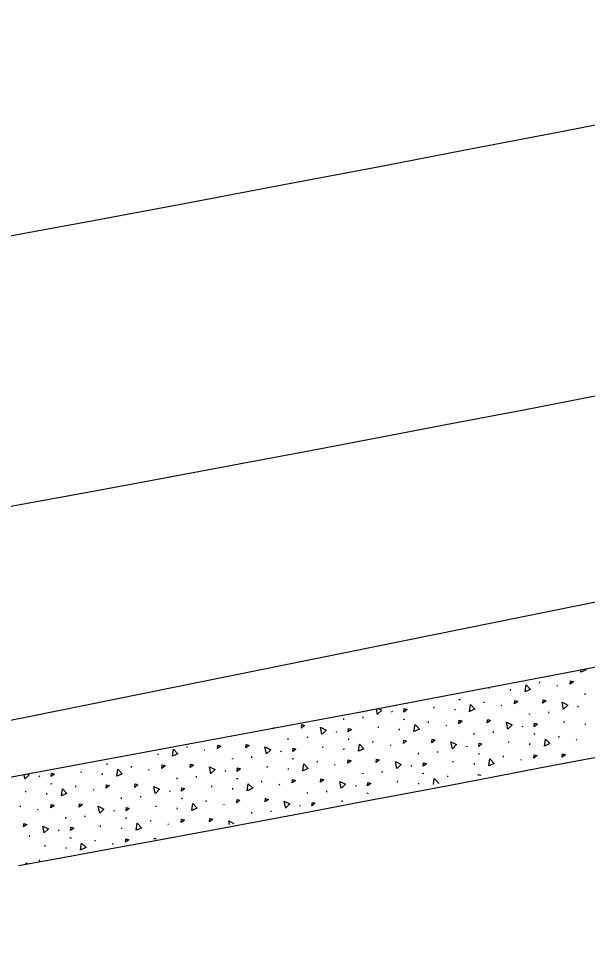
# Model space of a CAD drawing. Extents: x 2338610 to 2351914, y 366540 to 376484.
# Drawn here: x 2348054.25 to 2348079.92, y 367512.04 to 367553.36 of the extents above; entities that cross this region are included whole.
import ezdxf

# ---------------------------------------------------------------- set-up
doc = ezdxf.new("R2010")
doc.units = 0
for name, color, linetype in [('RD_HC_Cl', 7, 'Continuous'), ('RD_PD_ConcMed', 7, 'Continuous'), ('RD_PD_Final_LnLine', 7, 'Continuous')]:
    doc.layers.add(name, color=color, linetype=linetype)

msp = doc.modelspace()

# ---------------------------------------------------------------- linework, layer by layer
at = {"layer": 'RD_HC_Cl'}
msp.add_line((2347414.147, 367392.246), (2348105.347, 367532.127), dxfattribs=at)
at = {"layer": 'RD_PD_ConcMed'}
for p, q in [((2348079.604, 367523.876), (2348079.621, 367523.99)), ((2348077.755, 367523.377), (2348077.76, 367523.432)), ((2348078.528, 367523.275), (2348078.56, 367523.251)), ((2348075.493, 367523.144), (2348075.498, 367523.197)), ((2348076.447, 367523.047), (2348076.451, 367523.102)), ((2348079.809, 367522.853), (2348079.814, 367522.908)), ((2348074.113, 367522.653), (2348074.145, 367522.629)), ((2348074.138, 367522.649), (2348074.17, 367522.625)), ((2348075.251, 367522.486), (2348075.255, 367522.54)), ((2348076.023, 367522.384), (2348076.055, 367522.36)), ((2348070.448, 367521.971), (2348070.395, 367522.227)), ((2348071.082, 367522.11), (2348071.104, 367522.065)), ((2348072.989, 367522.253), (2348072.993, 367522.308)), ((2348073.942, 367522.156), (2348073.947, 367522.21)), ((2348077.305, 367521.962), (2348077.309, 367522.016)), ((2348078.176, 367522.03), (2348078.18, 367522.085)), ((2348079.466, 367522.341), (2348079.488, 367522.296)), ((2348068.921, 367521.731), (2348068.925, 367521.785)), ((2348069.792, 367521.799), (2348069.797, 367521.854)), ((2348071.608, 367521.762), (2348071.64, 367521.738)), ((2348071.633, 367521.757), (2348071.666, 367521.733)), ((2348072.746, 367521.595), (2348072.75, 367521.649)), ((2348078.867, 367521.593), (2348078.872, 367521.648)), ((2348079.821, 367521.496), (2348079.825, 367521.55)), ((2348065.161, 367521.242), (2348065.167, 367521.237)), ((2348065.783, 367521.358), (2348065.733, 367521.321)), ((2348065.733, 367521.321), (2348065.736, 367521.349)), ((2348068.578, 367521.219), (2348068.6, 367521.174)), ((2348070.484, 367521.362), (2348070.488, 367521.416)), ((2348071.438, 367521.264), (2348071.442, 367521.319)), ((2348073.519, 367521.492), (2348073.551, 367521.469)), ((2348075.671, 367521.139), (2348075.675, 367521.194)), ((2348076.961, 367521.45), (2348076.983, 367521.405)), ((2348066.417, 367520.839), (2348066.421, 367520.894)), ((2348067.288, 367520.908), (2348067.292, 367520.962)), ((2348069.104, 367520.871), (2348069.136, 367520.847)), ((2348069.129, 367520.866), (2348069.161, 367520.842)), ((2348070.241, 367520.703), (2348070.245, 367520.758)), ((2348074.8, 367521.071), (2348074.804, 367521.125)), ((2348076.363, 367520.702), (2348076.367, 367520.756)), ((2348077.487, 367521.102), (2348077.519, 367521.078)), ((2348077.512, 367521.097), (2348077.544, 367521.074)), ((2348078.625, 367520.935), (2348078.629, 367520.989)), ((2348079.397, 367520.833), (2348079.429, 367520.809)), ((2348061.858, 367520.472), (2348061.862, 367520.526)), ((2348062.631, 367520.37), (2348062.663, 367520.346)), ((2348066.073, 367520.327), (2348066.095, 367520.282)), ((2348067.979, 367520.471), (2348067.983, 367520.525)), ((2348068.933, 367520.373), (2348068.937, 367520.428)), ((2348071.014, 367520.601), (2348071.046, 367520.577)), ((2348074.456, 367520.559), (2348074.478, 367520.514)), ((2348077.316, 367520.605), (2348077.32, 367520.659)), ((2348060.55, 367520.142), (2348060.554, 367520.196)), ((2348063.912, 367519.948), (2348063.916, 367520.002)), ((2348064.783, 367520.016), (2348064.787, 367520.071)), ((2348066.599, 367519.979), (2348066.631, 367519.955)), ((2348066.624, 367519.975), (2348066.656, 367519.951)), ((2348072.295, 367520.179), (2348072.299, 367520.234)), ((2348073.166, 367520.248), (2348073.17, 367520.302)), ((2348074.982, 367520.211), (2348075.014, 367520.187)), ((2348075.007, 367520.206), (2348075.039, 367520.182)), ((2348076.12, 367520.043), (2348076.124, 367520.098)), ((2348076.893, 367519.941), (2348076.925, 367519.917)), ((2348058.215, 367519.748), (2348058.248, 367519.724)), ((2348058.241, 367519.743), (2348058.273, 367519.719)), ((2348059.353, 367519.581), (2348059.357, 367519.635)), ((2348065.475, 367519.579), (2348065.479, 367519.634)), ((2348066.428, 367519.482), (2348066.432, 367519.536)), ((2348067.736, 367519.812), (2348067.741, 367519.866)), ((2348068.509, 367519.71), (2348068.541, 367519.686)), ((2348071.951, 367519.668), (2348071.973, 367519.622)), ((2348073.858, 367519.811), (2348073.862, 367519.865)), ((2348074.812, 367519.713), (2348074.816, 367519.768)), ((2348054.55, 367519.066), (2348054.509, 367519.265)), ((2348055.185, 367519.205), (2348055.207, 367519.16)), ((2348057.091, 367519.348), (2348057.095, 367519.402)), ((2348058.045, 367519.25), (2348058.049, 367519.305)), ((2348060.126, 367519.479), (2348060.158, 367519.455)), ((2348061.407, 367519.057), (2348061.411, 367519.111)), ((2348062.278, 367519.125), (2348062.282, 367519.18)), ((2348063.568, 367519.436), (2348063.59, 367519.391)), ((2348064.094, 367519.088), (2348064.126, 367519.064)), ((2348064.119, 367519.083), (2348064.151, 367519.06)), ((2348069.79, 367519.288), (2348069.795, 367519.343)), ((2348070.662, 367519.356), (2348070.666, 367519.411)), ((2348072.477, 367519.319), (2348072.51, 367519.295)), ((2348072.503, 367519.315), (2348072.535, 367519.291)), ((2348073.615, 367519.152), (2348073.619, 367519.206)), ((2348055.711, 367518.857), (2348055.743, 367518.833)), ((2348055.736, 367518.852), (2348055.768, 367518.828)), ((2348056.848, 367518.689), (2348056.853, 367518.744)), ((2348062.97, 367518.688), (2348062.974, 367518.742)), ((2348065.232, 367518.921), (2348065.236, 367518.975)), ((2348066.004, 367518.819), (2348066.037, 367518.795)), ((2348069.447, 367518.776), (2348069.469, 367518.731)), ((2348071.353, 367518.919), (2348071.357, 367518.974)), ((2348072.307, 367518.822), (2348072.311, 367518.876)), ((2348054.586, 367518.457), (2348054.591, 367518.511)), ((2348055.54, 367518.359), (2348055.544, 367518.414)), ((2348057.621, 367518.587), (2348057.653, 367518.563)), ((2348059.773, 367518.234), (2348059.778, 367518.288)), ((2348061.063, 367518.545), (2348061.085, 367518.5)), ((2348063.923, 367518.591), (2348063.928, 367518.645)), ((2348067.286, 367518.397), (2348067.29, 367518.451)), ((2348068.157, 367518.465), (2348068.161, 367518.52)), ((2348069.973, 367518.428), (2348070.005, 367518.404)), ((2348069.998, 367518.424), (2348070.03, 367518.4)), ((2348054.344, 367517.798), (2348054.348, 367517.852)), ((2348058.902, 367518.165), (2348058.907, 367518.22)), ((2348060.465, 367517.797), (2348060.469, 367517.851)), ((2348061.589, 367518.197), (2348061.621, 367518.173)), ((2348061.614, 367518.192), (2348061.647, 367518.168)), ((2348062.727, 367518.029), (2348062.731, 367518.084)), ((2348063.5, 367517.927), (2348063.532, 367517.903)), ((2348066.942, 367517.885), (2348066.964, 367517.84)), ((2348068.848, 367518.028), (2348068.853, 367518.082)), ((2348055.116, 367517.696), (2348055.148, 367517.672)), ((2348058.559, 367517.654), (2348058.581, 367517.608)), ((2348061.419, 367517.699), (2348061.423, 367517.754)), ((2348064.781, 367517.505), (2348064.785, 367517.56)), ((2348065.652, 367517.574), (2348065.656, 367517.628)), ((2348056.398, 367517.274), (2348056.402, 367517.329)), ((2348057.269, 367517.342), (2348057.273, 367517.397)), ((2348059.085, 367517.305), (2348059.117, 367517.281)), ((2348059.11, 367517.301), (2348059.142, 367517.277)), ((2348060.222, 367517.138), (2348060.226, 367517.193)), ((2348060.995, 367517.036), (2348061.027, 367517.012)), ((2348056.054, 367516.762), (2348056.076, 367516.717)), ((2348057.96, 367516.905), (2348057.965, 367516.96)), ((2348058.914, 367516.808), (2348058.918, 367516.862)), ((2348054.764, 367516.451), (2348054.768, 367516.506)), ((2348056.58, 367516.414), (2348056.612, 367516.39)), ((2348056.605, 367516.41), (2348056.637, 367516.386)), ((2348057.718, 367516.247), (2348057.722, 367516.301)), ((2348055.456, 367516.014), (2348055.46, 367516.068)), ((2348056.409, 367515.917), (2348056.413, 367515.971)), ((2348058.49, 367516.145), (2348058.522, 367516.121)), ((2348055.213, 367515.355), (2348055.217, 367515.41))]:
    msp.add_line(p, q, dxfattribs=at)
for points in [[(2348079.81, 367524.027), (2348079.848, 367523.986), (2348079.61, 367523.878)], [(2348077.1, 367522.985), (2348077.146, 367523.302), (2348077.343, 367523.095), (2348077.105, 367522.987)], [(2348079.126, 367523.335), (2348079.142, 367523.488), (2348079.274, 367523.446), (2348079.126, 367523.335)], [(2348074.595, 367522.093), (2348074.641, 367522.41), (2348074.839, 367522.204), (2348074.6, 367522.095)], [(2348076.621, 367522.443), (2348076.637, 367522.596), (2348076.769, 367522.555), (2348076.621, 367522.443)], [(2348077.9, 367522.477), (2348077.916, 367522.63), (2348078.049, 367522.589), (2348077.9, 367522.477)], [(2348078.831, 367522.203), (2348078.766, 367522.516), (2348079.022, 367522.39), (2348078.835, 367522.206)], [(2348070.471, 367522.241), (2348070.639, 367522.158), (2348070.452, 367521.975)], [(2348071.632, 367522.077), (2348071.648, 367522.23), (2348071.781, 367522.188), (2348071.632, 367522.077)], [(2348074.116, 367521.552), (2348074.132, 367521.705), (2348074.265, 367521.664), (2348074.116, 367521.552)], [(2348075.395, 367521.586), (2348075.412, 367521.739), (2348075.544, 367521.698), (2348075.395, 367521.586)], [(2348076.326, 367521.311), (2348076.261, 367521.625), (2348076.518, 367521.498), (2348076.331, 367521.315)], [(2348077.51, 367521.417), (2348077.527, 367521.57), (2348077.659, 367521.528), (2348077.51, 367521.417)], [(2348067.012, 367521.355), (2348067.028, 367521.508), (2348067.161, 367521.466), (2348067.012, 367521.355)], [(2348067.943, 367521.08), (2348067.878, 367521.394), (2348068.134, 367521.267), (2348067.947, 367521.084)], [(2348069.127, 367521.185), (2348069.143, 367521.338), (2348069.276, 367521.297), (2348069.127, 367521.185)], [(2348072.09, 367521.202), (2348072.137, 367521.519), (2348072.334, 367521.312), (2348072.096, 367521.204)], [(2348071.611, 367520.661), (2348071.628, 367520.814), (2348071.76, 367520.772), (2348071.611, 367520.661)], [(2348072.891, 367520.695), (2348072.907, 367520.848), (2348073.039, 367520.807), (2348072.891, 367520.695)], [(2348073.822, 367520.42), (2348073.757, 367520.734), (2348074.013, 367520.607), (2348073.826, 367520.424)], [(2348077.969, 367520.542), (2348078.015, 367520.859), (2348078.212, 367520.652), (2348077.974, 367520.544)], [(2348061.202, 367520.08), (2348061.248, 367520.396), (2348061.446, 367520.19), (2348061.207, 367520.081)], [(2348063.228, 367520.429), (2348063.244, 367520.582), (2348063.377, 367520.541), (2348063.228, 367520.429)], [(2348064.507, 367520.463), (2348064.523, 367520.616), (2348064.656, 367520.575), (2348064.507, 367520.463)], [(2348065.438, 367520.189), (2348065.373, 367520.502), (2348065.629, 367520.376), (2348065.443, 367520.192)], [(2348066.622, 367520.294), (2348066.639, 367520.447), (2348066.771, 367520.406), (2348066.622, 367520.294)], [(2348069.586, 367520.311), (2348069.632, 367520.628), (2348069.829, 367520.421), (2348069.591, 367520.313)], [(2348075.006, 367520.525), (2348075.022, 367520.678), (2348075.154, 367520.637), (2348075.006, 367520.525)], [(2348069.107, 367519.769), (2348069.123, 367519.922), (2348069.255, 367519.881), (2348069.107, 367519.769)], [(2348070.386, 367519.803), (2348070.402, 367519.956), (2348070.535, 367519.915), (2348070.386, 367519.803)], [(2348075.464, 367519.651), (2348075.51, 367519.968), (2348075.708, 367519.761), (2348075.469, 367519.653)], [(2348077.49, 367520.001), (2348077.506, 367520.154), (2348077.639, 367520.112), (2348077.49, 367520.001)], [(2348078.769, 367520.035), (2348078.785, 367520.188), (2348078.918, 367520.147), (2348078.769, 367520.035)], [(2348058.697, 367519.188), (2348058.744, 367519.505), (2348058.941, 367519.298), (2348058.703, 367519.19)], [(2348060.723, 367519.538), (2348060.739, 367519.691), (2348060.872, 367519.65), (2348060.723, 367519.538)], [(2348062.002, 367519.572), (2348062.019, 367519.725), (2348062.151, 367519.684), (2348062.002, 367519.572)], [(2348062.934, 367519.297), (2348062.869, 367519.611), (2348063.125, 367519.484), (2348062.938, 367519.301)], [(2348064.118, 367519.403), (2348064.134, 367519.556), (2348064.266, 367519.515), (2348064.118, 367519.403)], [(2348067.081, 367519.42), (2348067.127, 367519.736), (2348067.324, 367519.53), (2348067.086, 367519.421)], [(2348071.317, 367519.529), (2348071.252, 367519.842), (2348071.508, 367519.716), (2348071.321, 367519.532)], [(2348072.501, 367519.634), (2348072.517, 367519.787), (2348072.65, 367519.746), (2348072.501, 367519.634)], [(2348054.661, 367519.293), (2348054.741, 367519.253), (2348054.554, 367519.07)], [(2348055.734, 367519.171), (2348055.75, 367519.324), (2348055.883, 367519.283), (2348055.734, 367519.171)], [(2348072.967, 367518.813), (2348073.006, 367519.077), (2348073.203, 367518.87), (2348073.162, 367518.851)], [(2348074.996, 367519.21), (2348075.001, 367519.262), (2348075.103, 367519.231)], [(2348058.218, 367518.647), (2348058.235, 367518.8), (2348058.367, 367518.758), (2348058.218, 367518.647)], [(2348059.498, 367518.681), (2348059.514, 367518.834), (2348059.646, 367518.793), (2348059.498, 367518.681)], [(2348060.429, 367518.406), (2348060.364, 367518.72), (2348060.62, 367518.593), (2348060.433, 367518.41)], [(2348061.613, 367518.511), (2348061.629, 367518.664), (2348061.762, 367518.623), (2348061.613, 367518.511)], [(2348064.576, 367518.528), (2348064.622, 367518.845), (2348064.82, 367518.638), (2348064.581, 367518.53)], [(2348066.602, 367518.878), (2348066.618, 367519.031), (2348066.751, 367518.99), (2348066.602, 367518.878)], [(2348067.881, 367518.912), (2348067.897, 367519.065), (2348068.03, 367519.024), (2348067.881, 367518.912)], [(2348068.812, 367518.637), (2348068.747, 367518.951), (2348069.003, 367518.824), (2348068.816, 367518.641)], [(2348069.996, 367518.743), (2348070.013, 367518.896), (2348070.145, 367518.855), (2348069.996, 367518.743)], [(2348056.193, 367518.297), (2348056.239, 367518.614), (2348056.436, 367518.407), (2348056.198, 367518.299)], [(2348055.714, 367517.755), (2348055.73, 367517.908), (2348055.862, 367517.867), (2348055.714, 367517.755)], [(2348056.993, 367517.789), (2348057.009, 367517.942), (2348057.142, 367517.901), (2348056.993, 367517.789)], [(2348062.071, 367517.637), (2348062.118, 367517.954), (2348062.315, 367517.747), (2348062.077, 367517.639)], [(2348064.097, 367517.987), (2348064.113, 367518.14), (2348064.246, 367518.098), (2348064.097, 367517.987)], [(2348065.376, 367518.021), (2348065.393, 367518.174), (2348065.525, 367518.133), (2348065.376, 367518.021)], [(2348066.307, 367517.746), (2348066.243, 367518.06), (2348066.499, 367517.933), (2348066.312, 367517.75)], [(2348067.492, 367517.851), (2348067.508, 367518.004), (2348067.64, 367517.963), (2348067.492, 367517.851)], [(2348057.924, 367517.515), (2348057.859, 367517.828), (2348058.115, 367517.702), (2348057.928, 367517.518)], [(2348059.108, 367517.62), (2348059.124, 367517.773), (2348059.257, 367517.732), (2348059.108, 367517.62)], [(2348054.488, 367516.898), (2348054.504, 367517.051), (2348054.637, 367517.01), (2348054.488, 367516.898)], [(2348059.567, 367516.746), (2348059.613, 367517.063), (2348059.81, 367516.856), (2348059.572, 367516.748)], [(2348061.592, 367517.095), (2348061.609, 367517.248), (2348061.741, 367517.207), (2348061.592, 367517.095)], [(2348062.872, 367517.129), (2348062.888, 367517.283), (2348063.02, 367517.241), (2348062.872, 367517.129)], [(2348063.77, 367517.013), (2348063.738, 367517.168), (2348063.972, 367517.052)], [(2348055.419, 367516.623), (2348055.354, 367516.937), (2348055.611, 367516.81), (2348055.424, 367516.627)], [(2348056.603, 367516.729), (2348056.62, 367516.882), (2348056.752, 367516.841), (2348056.603, 367516.729)], [(2348059.088, 367516.204), (2348059.104, 367516.357), (2348059.236, 367516.316), (2348059.088, 367516.204)], [(2348060.379, 367516.349), (2348060.383, 367516.391), (2348060.465, 367516.366)], [(2348057.062, 367515.854), (2348057.108, 367516.171), (2348057.305, 367515.965), (2348057.067, 367515.856)], [(2348054.594, 367515.217), (2348054.603, 367515.28), (2348054.653, 367515.228)]]:
    msp.add_lwpolyline(points, dxfattribs=at)
at = {"layer": 'RD_PD_Final_LnLine'}
for radius, end in [(2859.79, 291.465397), (2887.79, 291.594881), (2899.79, 291.348467), (2871.79, 288.717673), (2883.79, 288.734281), (2911.79, 288.974322)]:
    msp.add_arc((2347533.93, 370355.677), radius, 280.380274, end, dxfattribs=at)

doc.saveas('drawing.dxf')
